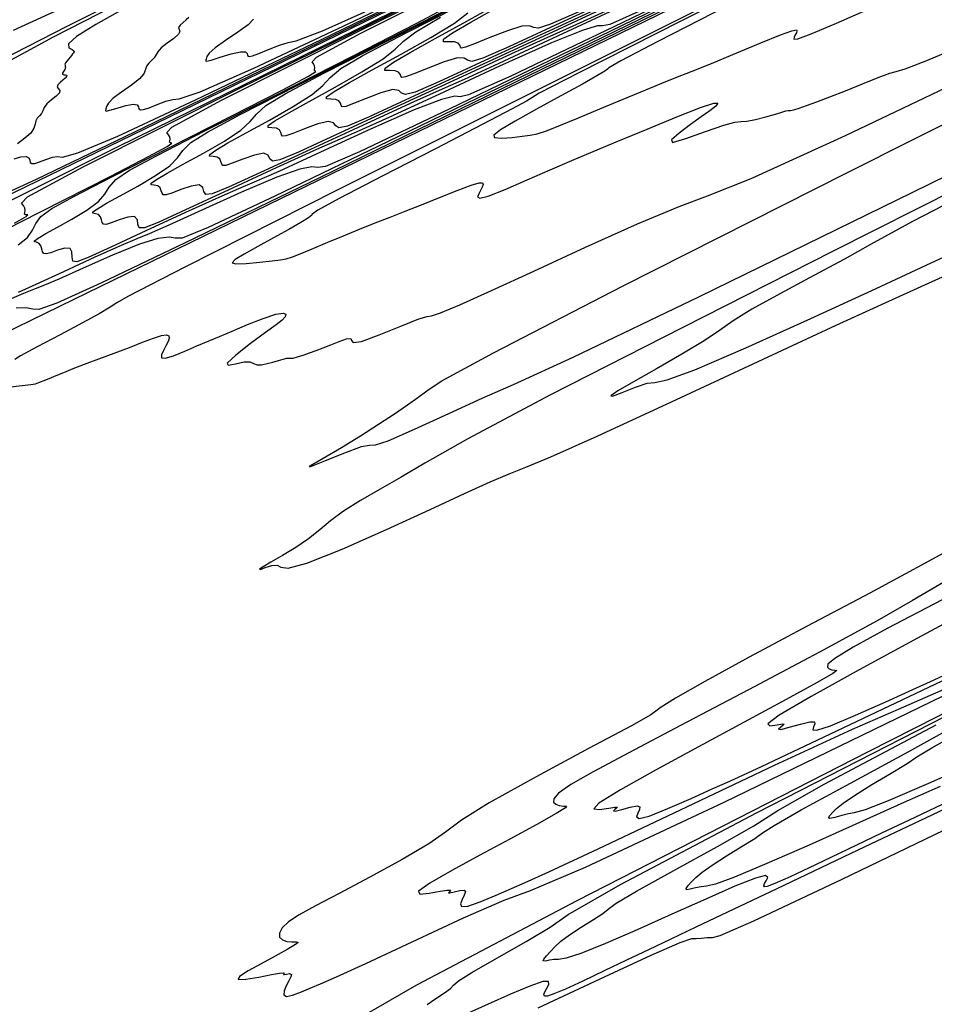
# Model space of a CAD drawing. Extents: x 3249832 to 3255657, y 13789405 to 13793316.
# Tile 577 of 656: x 3254954 to 3255004, y 13790552 to 13790606. Entities that reach past the tile are written whole.
import ezdxf

# ---------------------------------------------------------------- set-up
doc = ezdxf.new("R2010")
doc.units = 0
doc.header["$LTSCALE"] = 100
doc.header["$MEASUREMENT"] = 0
doc.linetypes.add('DASHED', pattern=[0.75, 0.5, -0.25])
for name, color, linetype in [('GRATIO_CON', 10, 'CONTINUOUS'), ('GRATIO_ICON', 7, 'CONTINUOUS'), ('PLAN', 7, 'CONTINUOUS'), ('TARGETS_EAST', 7, 'CONTINUOUS')]:
    doc.layers.add(name, color=color, linetype=linetype)

# ---------------------------------------------------------------- blocks, each defined once
blk = doc.blocks.new('Gratio_032316_contours')
at = {"layer": 'GRATIO_CON', "color": 5, "linetype": 'Continuous', "flags": 128}
for points in [[(3255090.134, 13790672.269), (3255073.563, 13790664.012), (3255054.005, 13790654.327), (3255037.361, 13790646.103), (3255027.65, 13790641.302), (3255021.364, 13790638.183), (3255013.11, 13790634.082), (3254999.216, 13790627.185), (3254982.884, 13790619.087), (3254969.034, 13790612.234), (3254961.357, 13790608.463), (3254958.627, 13790607.171), (3254958.389, 13790607.146), (3254958.54, 13790607.345), (3254958.393, 13790607.407), (3254957.615, 13790607.137), (3254956.027, 13790606.432), (3254954.078, 13790605.535)], [(3255083.169, 13790652.845), (3255068.567, 13790645.531), (3255053.095, 13790637.782), (3255040.494, 13790631.472), (3255033.062, 13790627.758), (3255027.327, 13790624.932), (3255018.377, 13790620.569), (3255002.963, 13790613.057), (3254984.482, 13790604.05), (3254967.998, 13790596.015), (3254957.394, 13790590.848), (3254951.846, 13790588.16)], [(3254950.321, 13790594.452), (3254959.763, 13790599.191), (3254976.818, 13790607.581), (3254996.942, 13790617.42), (3255014.068, 13790625.768), (3255023.645, 13790630.425), (3255027.179, 13790632.132), (3255027.688, 13790632.368), (3255028.205, 13790632.618), (3255031.805, 13790634.4), (3255041.571, 13790639.238), (3255059.052, 13790647.892), (3255079.638, 13790658.058), (3255097.179, 13790666.666)], [(3255081.667, 13790652.254), (3255071.335, 13790647.048), (3255060.284, 13790641.51), (3255050.019, 13790636.369), (3255041.429, 13790632.067), (3255035.251, 13790628.974), (3255031.586, 13790627.146), (3255027.992, 13790625.381), (3255021.391, 13790622.164), (3255009.769, 13790616.501), (3254995.369, 13790609.483), (3254981.501, 13790602.722), (3254970.83, 13790597.521), (3254963.462, 13790593.943), (3254958.861, 13790591.742), (3254956.448, 13790590.648), (3254955.473, 13790590.305), (3254955.142, 13790590.331), (3254954.787, 13790590.398), (3254954.241, 13790590.381)], [(3254954.151, 13790595.016), (3254954.782, 13790595.377), (3254954.871, 13790595.477), (3254954.753, 13790595.479), (3254954.698, 13790595.515), (3254954.711, 13790595.598), (3254954.732, 13790595.714), (3254954.711, 13790595.846), (3254954.644, 13790595.982), (3254954.536, 13790596.113), (3254954.85, 13790596.449), (3254957.888, 13790598.092), (3254966.41, 13790602.369), (3254981.803, 13790609.942)], [(3254995.003, 13790609.429), (3254984.266, 13790604.193), (3254975.078, 13790599.725), (3254968.37, 13790596.491), (3254964.719, 13790594.785), (3254963.296, 13790594.21), (3254962.921, 13790594.195), (3254962.587, 13790594.247), (3254961.981, 13790594.177), (3254960.966, 13790593.872), (3254959.495, 13790593.276), (3254957.888, 13790592.562), (3254956.557, 13790591.962), (3254955.777, 13790591.633), (3254955.274, 13790591.443), (3254954.639, 13790591.187), (3254953.587, 13790590.72)], [(3254952.858, 13790594.251), (3254954.462, 13790595.074), (3254956.828, 13790596.276), (3254959.399, 13790597.587), (3254961.459, 13790598.652), (3254962.489, 13790599.211), (3254962.74, 13790599.387), (3254962.659, 13790599.401), (3254962.609, 13790599.433), (3254962.621, 13790599.508), (3254962.64, 13790599.611), (3254962.622, 13790599.728), (3254962.562, 13790599.85), (3254962.465, 13790599.967), (3254962.745, 13790600.266), (3254965.455, 13790601.733), (3254973.057, 13790605.548), (3254986.788, 13790612.302)], [(3254997.702, 13790610.866), (3254986.694, 13790605.508), (3254977.878, 13790601.241), (3254972.99, 13790598.922), (3254971.12, 13790598.114), (3254970.701, 13790598.059), (3254970.387, 13790598.096), (3254969.721, 13790597.973), (3254968.47, 13790597.537), (3254966.538, 13790596.712), (3254964.374, 13790595.732), (3254962.565, 13790594.904), (3254961.507, 13790594.442), (3254960.828, 13790594.166), (3254959.968, 13790593.802), (3254958.537, 13790593.158), (3254956.828, 13790592.372), (3254955.31, 13790591.669), (3254954.342, 13790591.23)], [(3254954.338, 13790593.84), (3254954.847, 13790594.246), (3254955.123, 13790594.63), (3254955.304, 13790595.002), (3254955.588, 13790595.382), (3254956.189, 13790595.821), (3254957.393, 13790596.484), (3254959.503, 13790597.564), (3254962.618, 13790599.146), (3254966.015, 13790600.875), (3254968.767, 13790602.288), (3254970.195, 13790603.045), (3254970.608, 13790603.297), (3254970.565, 13790603.324), (3254970.521, 13790603.352), (3254970.531, 13790603.417), (3254970.548, 13790603.508), (3254970.532, 13790603.611), (3254970.479, 13790603.718), (3254970.394, 13790603.821), (3254970.64, 13790604.084), (3254973.022, 13790605.373), (3254979.703, 13790608.726)], [(3254988.605, 13790606.743), (3254986.652, 13790605.868), (3254986.26, 13790605.787), (3254985.986, 13790605.794), (3254985.201, 13790605.565), (3254983.479, 13790604.867), (3254980.624, 13790603.586), (3254977.346, 13790602.071), (3254974.581, 13790600.789), (3254972.967, 13790600.059), (3254971.938, 13790599.613), (3254970.628, 13790599.034), (3254968.436, 13790598.033), (3254965.816, 13790596.823), (3254963.486, 13790595.744), (3254961.999, 13790595.064), (3254961.249, 13790594.766), (3254960.962, 13790594.763), (3254960.888, 13790594.957), (3254960.853, 13790595.21), (3254960.704, 13790595.375), (3254960.34, 13790595.348), (3254959.863, 13790595.197), (3254959.427, 13790595.035), (3254959.149, 13790594.954), (3254959.006, 13790594.963), (3254958.941, 13790595.052), (3254958.899, 13790595.201), (3254958.841, 13790595.365), (3254958.731, 13790595.488), (3254958.561, 13790595.537), (3254958.42, 13790595.561), (3254958.425, 13790595.632), (3254958.672, 13790595.808), (3254959.174, 13790596.103), (3254959.924, 13790596.519), (3254960.878, 13790597.045), (3254961.851, 13790597.614), (3254962.621, 13790598.145), (3254963.05, 13790598.585), (3254963.34, 13790598.984), (3254963.778, 13790599.419), (3254964.678, 13790599.996), (3254966.463, 13790600.95), (3254969.587, 13790602.544), (3254974.198, 13790604.886), (3254979.248, 13790607.451)], [(3254987.668, 13790607.022), (3254983.832, 13790605.24), (3254980.589, 13790603.731), (3254978.697, 13790602.868), (3254977.493, 13790602.336), (3254975.958, 13790601.649), (3254973.386, 13790600.47), (3254970.31, 13790599.048), (3254967.574, 13790597.781), (3254965.828, 13790596.981), (3254964.942, 13790596.619), (3254964.595, 13790596.581), (3254964.487, 13790596.748), (3254964.422, 13790596.975), (3254964.229, 13790597.109), (3254963.795, 13790597.044), (3254963.237, 13790596.856), (3254962.733, 13790596.664), (3254962.419, 13790596.565), (3254962.265, 13790596.566), (3254962.201, 13790596.649), (3254962.16, 13790596.792), (3254962.096, 13790596.946), (3254961.972, 13790597.059), (3254961.774, 13790597.099), (3254961.611, 13790597.121), (3254961.617, 13790597.203), (3254961.904, 13790597.408), (3254962.489, 13790597.751), (3254963.362, 13790598.236), (3254964.473, 13790598.847), (3254965.608, 13790599.5), (3254966.507, 13790600.095), (3254967.013, 13790600.563), (3254967.358, 13790600.976), (3254967.874, 13790601.437), (3254968.922, 13790602.084), (3254970.999, 13790603.183), (3254974.628, 13790605.034), (3254979.989, 13790607.756)], [(3254986.598, 13790606.674), (3254984.427, 13790605.676), (3254983.047, 13790605.059), (3254981.288, 13790604.265), (3254978.336, 13790602.908), (3254974.804, 13790601.274), (3254971.662, 13790599.819), (3254969.656, 13790598.898), (3254968.636, 13790598.471), (3254968.227, 13790598.399), (3254968.086, 13790598.539), (3254967.992, 13790598.739), (3254967.755, 13790598.842), (3254967.249, 13790598.74), (3254966.61, 13790598.514), (3254966.04, 13790598.292), (3254965.69, 13790598.176), (3254965.525, 13790598.169), (3254965.46, 13790598.247), (3254965.42, 13790598.382), (3254965.352, 13790598.527), (3254965.212, 13790598.631), (3254964.987, 13790598.662), (3254964.801, 13790598.682), (3254964.808, 13790598.774), (3254965.137, 13790599.008), (3254965.804, 13790599.4), (3254966.8, 13790599.953), (3254968.069, 13790600.649), (3254969.364, 13790601.387), (3254970.394, 13790602.044), (3254970.977, 13790602.541), (3254971.376, 13790602.967), (3254971.969, 13790603.455), (3254973.167, 13790604.171), (3254975.534, 13790605.416), (3254979.67, 13790607.524)], [(3254986.618, 13790606.881), (3254983.285, 13790605.345), (3254979.298, 13790603.499), (3254975.75, 13790601.856), (3254973.485, 13790600.815), (3254972.329, 13790600.324), (3254971.859, 13790600.217), (3254971.685, 13790600.331), (3254971.562, 13790600.503), (3254971.28, 13790600.575), (3254970.704, 13790600.436), (3254969.984, 13790600.172), (3254969.346, 13790599.92), (3254968.96, 13790599.787), (3254968.784, 13790599.772), (3254968.72, 13790599.845), (3254968.681, 13790599.973), (3254968.608, 13790600.109), (3254968.452, 13790600.202), (3254968.201, 13790600.224), (3254967.992, 13790600.242), (3254968, 13790600.345), (3254968.369, 13790600.608), (3254969.118, 13790601.048), (3254970.238, 13790601.67), (3254971.664, 13790602.451), (3254973.121, 13790603.274), (3254974.281, 13790603.993), (3254974.94, 13790604.519), (3254975.394, 13790604.958), (3254976.064, 13790605.473), (3254977.412, 13790606.259)], [(3254988.286, 13790607.95), (3254983.927, 13790605.93), (3254981.142, 13790604.649), (3254979.717, 13790604.029), (3254979.124, 13790603.854), (3254978.883, 13790603.913), (3254978.701, 13790604.032), (3254978.331, 13790604.041), (3254977.613, 13790603.828), (3254976.731, 13790603.489), (3254975.959, 13790603.177), (3254975.501, 13790603.009), (3254975.302, 13790602.978), (3254975.239, 13790603.04), (3254975.201, 13790603.154), (3254975.119, 13790603.271), (3254974.932, 13790603.344), (3254974.628, 13790603.349), (3254974.373, 13790603.363), (3254974.383, 13790603.487), (3254974.833, 13790603.808), (3254975.748, 13790604.346), (3254977.114, 13790605.104), (3254978.854, 13790606.056), (3254980.634, 13790607.047)], [(3254984.97, 13790606.566), (3254983.41, 13790605.882), (3254982.756, 13790605.672), (3254982.482, 13790605.704), (3254982.27, 13790605.796), (3254981.856, 13790605.774), (3254981.067, 13790605.524), (3254980.105, 13790605.148), (3254979.265, 13790604.805), (3254978.772, 13790604.62), (3254978.561, 13790604.581), (3254978.499, 13790604.638), (3254978.462, 13790604.744), (3254978.375, 13790604.853), (3254978.172, 13790604.916), (3254977.841, 13790604.912), (3254977.564, 13790604.923), (3254977.575, 13790605.058), (3254978.065, 13790605.408), (3254979.063, 13790605.994), (3254980.552, 13790606.821)], [(3255016.657, 13790603.304), (3255003.187, 13790596.685), (3254991.542, 13790590.997), (3254984.637, 13790587.684), (3254981.379, 13790586.188), (3254979.671, 13790585.447), (3254977.849, 13790584.62), (3254975.971, 13790583.756), (3254974.528, 13790583.124), (3254973.838, 13790582.9), (3254973.534, 13790582.889), (3254973.075, 13790582.802), (3254972.103, 13790582.444), (3254970.981, 13790581.99), (3254970.251, 13790581.707), (3254970.313, 13790581.797), (3254970.999, 13790582.194), (3254971.998, 13790582.771), (3254973.042, 13790583.409), (3254974.028, 13790584.042), (3254974.895, 13790584.618), (3254975.599, 13790585.098), (3254976.171, 13790585.501), (3254976.655, 13790585.864), (3254977.443, 13790586.389), (3254980.305, 13790587.945), (3254987.353, 13790591.573), (3254999.641, 13790597.783), (3255013.985, 13790604.991)], [(3254972.936, 13790551.593), (3254976.112, 13790553.43), (3254984.863, 13790558.042), (3255000.784, 13790566.182), (3255019.624, 13790575.727), (3255035.673, 13790583.83), (3255044.646, 13790588.358), (3255047.951, 13790590.027), (3255048.423, 13790590.267), (3255048.423, 13790590.268), (3255048.424, 13790590.269), (3255048.424, 13790590.27), (3255048.426, 13790590.27), (3255048.427, 13790590.271), (3255048.427, 13790590.272), (3255048.69, 13790590.404), (3255050.526, 13790591.319), (3255055.513, 13790593.796), (3255064.433, 13790598.22), (3255074.893, 13790603.397), (3255083.711, 13790607.733)], [(3255007.9, 13790563.329), (3254999.319, 13790559.197), (3254994.505, 13790556.919), (3254992.661, 13790556.11), (3254992.241, 13790556.012), (3254991.966, 13790555.999), (3254991.65, 13790555.97), (3254991.375, 13790555.958), (3254991.124, 13790555.946), (3254990.473, 13790555.726), (3254988.897, 13790555.042), (3254986.102, 13790553.752), (3254982.73, 13790552.168)], [(3254976.682, 13790552.371), (3254977.156, 13790552.7), (3254977.619, 13790553.002), (3254977.953, 13790553.242), (3254978.121, 13790553.415), (3254978.392, 13790553.652), (3254979.113, 13790554.111), (3254980.481, 13790554.887), (3254982.094, 13790555.797), (3254983.398, 13790556.589), (3254984.386, 13790557.275), (3254987.235, 13790558.916), (3254994.668, 13790562.833), (3255008.151, 13790569.727), (3255024.105, 13790577.811), (3255037.697, 13790584.674), (3255045.294, 13790588.51), (3255048.093, 13790589.926), (3255048.492, 13790590.132), (3255048.863, 13790590.315), (3255051.458, 13790591.574), (3255058.502, 13790594.985), (3255071.114, 13790601.09), (3255086.003, 13790608.288)], [(3255006.653, 13790563.839), (3255000.201, 13790560.784), (3254995.779, 13790558.686), (3254993.077, 13790557.403), (3254991.359, 13790556.586), (3254989.991, 13790555.937), (3254988.762, 13790555.354), (3254987.566, 13790554.784), (3254986.339, 13790554.198), (3254985.18, 13790553.648), (3254984.233, 13790553.21), (3254983.604, 13790552.942), (3254983.248, 13790552.823), (3254983.086, 13790552.815), (3254983.046, 13790552.885), (3254983.094, 13790553.022), (3254983.202, 13790553.218), (3254983.323, 13790553.449), (3254983.312, 13790553.621), (3254983.003, 13790553.621), (3254982.282, 13790553.372), (3254981.24, 13790552.93), (3254980.02, 13790552.384), (3254978.762, 13790551.824)], [(3255005.19, 13790563.469), (3255003.318, 13790562.581), (3255001.496, 13790561.713), (3254999.629, 13790560.821), (3254997.888, 13790559.99), (3254996.51, 13790559.341), (3254995.666, 13790558.963), (3254995.253, 13790558.807), (3254995.103, 13790558.793), (3254995.07, 13790558.851), (3254995.109, 13790558.963), (3254995.198, 13790559.124), (3254995.282, 13790559.307), (3254995.165, 13790559.399), (3254994.619, 13790559.266), (3254993.486, 13790558.817), (3254991.896, 13790558.122), (3254990.05, 13790557.295), (3254988.153, 13790556.448), (3254986.422, 13790555.695), (3254985.078, 13790555.15), (3254984.27, 13790554.887), (3254983.853, 13790554.818), (3254983.606, 13790554.815), (3254983.361, 13790554.78), (3254983.142, 13790554.738), (3254983.02, 13790554.746), (3254983.02, 13790554.746), (3254983.049, 13790554.844), (3254983.196, 13790555.021), (3254983.411, 13790555.251), (3254983.66, 13790555.513), (3254983.989, 13790555.816), (3254984.459, 13790556.175), (3254985.094, 13790556.591), (3254985.755, 13790557.003), (3254986.265, 13790557.337), (3254986.557, 13790557.572), (3254987.01, 13790557.896), (3254988.112, 13790558.55), (3254990.143, 13790559.672), (3254992.536, 13790560.989), (3254994.517, 13790562.124), (3254995.836, 13790562.957), (3254998.357, 13790564.401), (3255004.473, 13790567.625)], [(3255004.689, 13790564.262), (3255002.552, 13790563.315), (3255000.081, 13790562.205), (3254997.544, 13790561.071), (3254995.237, 13790560.059), (3254993.467, 13790559.317), (3254992.433, 13790558.942), (3254991.929, 13790558.822), (3254991.646, 13790558.794), (3254991.342, 13790558.732), (3254991.045, 13790558.659), (3254990.849, 13790558.634), (3254990.849, 13790558.634), (3254990.825, 13790558.704), (3254990.937, 13790558.854), (3254991.124, 13790559.056), (3254991.351, 13790559.292), (3254991.69, 13790559.587), (3254992.236, 13790559.98), (3254993.031, 13790560.481), (3254993.891, 13790561.003), (3254994.576, 13790561.433), (3254994.993, 13790561.729), (3254995.627, 13790562.141), (3254997.111, 13790562.989), (3254999.804, 13790564.457), (3255002.978, 13790566.182), (3255005.635, 13790567.659)]]:
    blk.add_lwpolyline(points, dxfattribs=at)
at = {"layer": 'GRATIO_CON', "color": 1, "linetype": 'Continuous', "flags": 128}
for points in [[(3254951.513, 13790595.43), (3254961.895, 13790600.484), (3254978.903, 13790608.777), (3254998.336, 13790618.251), (3255014.671, 13790626.211), (3255023.781, 13790630.643), (3255027.142, 13790632.268), (3255027.627, 13790632.492), (3255027.631, 13790632.485), (3255027.633, 13790632.481), (3255027.635, 13790632.48), (3255028.138, 13790632.728), (3255031.66, 13790634.473), (3255041.217, 13790639.207), (3255058.316, 13790647.68), (3255078.408, 13790657.661), (3255095.433, 13790666.172)], [(3255080.634, 13790667.253), (3255069.737, 13790661.867), (3255057.995, 13790656.065), (3255046.683, 13790650.477), (3255036.908, 13790645.651), (3255029.74, 13790642.111), (3255025.863, 13790640.196), (3255024.435, 13790639.489), (3255024.231, 13790639.388), (3255023.731, 13790639.14), (3255020.24, 13790637.4), (3255010.767, 13790632.676), (3254993.818, 13790624.218), (3254973.896, 13790614.253), (3254957.001, 13790605.755), (3254947.618, 13790600.948)], [(3254952.353, 13790596.064), (3254955.347, 13790597.425), (3254961.214, 13790600.243), (3254971.433, 13790605.213), (3254986.509, 13790612.56), (3255003.069, 13790620.632), (3255016.767, 13790627.306), (3255024.383, 13790631.008), (3255027.193, 13790632.364), (3255027.599, 13790632.551), (3255028.05, 13790632.768), (3255031.186, 13790634.321), (3255039.698, 13790638.538), (3255054.926, 13790646.085), (3255072.82, 13790654.974), (3255087.982, 13790662.554)], [(3255084.337, 13790668.924), (3255079.201, 13790666.448), (3255070.56, 13790662.19), (3255058.045, 13790656.005), (3255044.4, 13790649.26), (3255033.15, 13790643.697), (3255026.902, 13790640.607), (3255024.601, 13790639.468), (3255024.272, 13790639.305), (3255023.828, 13790639.085), (3255020.729, 13790637.542), (3255012.319, 13790633.349), (3254997.274, 13790625.841), (3254979.591, 13790616.997), (3254964.594, 13790609.453), (3254956.252, 13790605.18), (3254953.097, 13790603.471)], [(3254954.128, 13790598.536), (3254954.487, 13790598.634), (3254954.783, 13790598.668), (3254954.929, 13790598.595), (3254954.975, 13790598.461), (3254955.005, 13790598.335), (3254955.09, 13790598.272), (3254955.255, 13790598.282), (3254955.513, 13790598.362), (3254955.86, 13790598.495), (3254956.22, 13790598.62), (3254956.502, 13790598.663), (3254956.758, 13790598.631), (3254957.6, 13790598.861), (3254959.786, 13790599.769), (3254964.033, 13790601.744), (3254970.916, 13790605.055), (3254980.97, 13790609.941)], [(3254959.921, 13790606.62), (3254958.588, 13790605.87), (3254957.532, 13790605.216), (3254957.096, 13790604.806), (3254957.115, 13790604.598), (3254957.293, 13790604.499), (3254957.392, 13790604.434), (3254957.401, 13790604.378), (3254957.363, 13790604.322), (3254957.314, 13790604.257), (3254957.255, 13790604.179), (3254957.181, 13790604.086), (3254957.088, 13790603.979), (3254956.997, 13790603.87), (3254956.929, 13790603.774), (3254956.902, 13790603.7), (3254956.904, 13790603.642), (3254956.918, 13790603.592), (3254956.927, 13790603.54), (3254956.92, 13790603.478), (3254956.886, 13790603.401), (3254956.823, 13790603.307), (3254956.766, 13790603.215), (3254956.761, 13790603.15), (3254956.833, 13790603.125), (3254956.936, 13790603.117), (3254957.006, 13790603.093), (3254956.993, 13790603.03), (3254956.908, 13790602.933), (3254956.778, 13790602.818), (3254956.632, 13790602.696), (3254956.515, 13790602.577), (3254956.476, 13790602.468), (3254956.537, 13790602.372), (3254956.615, 13790602.269), (3254956.602, 13790602.137), (3254956.602, 13790602.137), (3254956.426, 13790601.959), (3254956.159, 13790601.752), (3254955.912, 13790601.538), (3254955.764, 13790601.339), (3254955.684, 13790601.159), (3254955.612, 13790601.004), (3254955.505, 13790600.872), (3254955.388, 13790600.745), (3254955.301, 13790600.6), (3254955.265, 13790600.419), (3254955.209, 13790600.199), (3254955.043, 13790599.942), (3254954.714, 13790599.654), (3254954.313, 13790599.358)], [(3254963.67, 13790606.25), (3254963.527, 13790606.126), (3254963.349, 13790605.983), (3254963.19, 13790605.836), (3254963.108, 13790605.704), (3254963.135, 13790605.596), (3254963.175, 13790605.483), (3254963.105, 13790605.329), (3254963.105, 13790605.329), (3254962.844, 13790605.108), (3254962.483, 13790604.848), (3254962.157, 13790604.594), (3254961.965, 13790604.378), (3254961.863, 13790604.196), (3254961.77, 13790604.039), (3254961.631, 13790603.892), (3254961.474, 13790603.746), (3254961.353, 13790603.588), (3254961.291, 13790603.405), (3254961.202, 13790603.181), (3254960.971, 13790602.898), (3254960.528, 13790602.549), (3254959.994, 13790602.178), (3254959.535, 13790601.84), (3254959.277, 13790601.578), (3254959.174, 13790601.387), (3254959.14, 13790601.253), (3254959.115, 13790601.164), (3254959.158, 13790601.134), (3254959.356, 13790601.181), (3254959.753, 13790601.306), (3254960.233, 13790601.447), (3254960.634, 13790601.524), (3254960.84, 13790601.483), (3254960.909, 13790601.369), (3254960.94, 13790601.254), (3254961.022, 13790601.199), (3254961.198, 13790601.219), (3254961.503, 13790601.323), (3254961.941, 13790601.5), (3254962.414, 13790601.68), (3254962.794, 13790601.774), (3254963.145, 13790601.8), (3254964.284, 13790602.189), (3254967.219, 13790603.473), (3254972.72, 13790606.063), (3254980.618, 13790609.867)], [(3255004.046, 13790612.962), (3254986.577, 13790604.234), (3254971.733, 13790596.804), (3254963.439, 13790592.625), (3254960.331, 13790591.022), (3254959.725, 13790590.662), (3254959.373, 13790590.428), (3254958.772, 13790590.075), (3254957.856, 13790589.572), (3254956.63, 13790588.926), (3254955.384, 13790588.273), (3254954.48, 13790587.784), (3254954.161, 13790587.574)], [(3254953.76, 13790586.066), (3254954.555, 13790586.158), (3254955.034, 13790586.215), (3254955.285, 13790586.256), (3254955.468, 13790586.313), (3254955.715, 13790586.408), (3254956.037, 13790586.54), (3254956.415, 13790586.697), (3254956.84, 13790586.875), (3254957.346, 13790587.08), (3254957.974, 13790587.323), (3254958.746, 13790587.61), (3254959.59, 13790587.921), (3254960.416, 13790588.231), (3254961.143, 13790588.515), (3254961.736, 13790588.745), (3254962.176, 13790588.891), (3254962.448, 13790588.932), (3254962.576, 13790588.878), (3254962.592, 13790588.745), (3254962.528, 13790588.552), (3254962.414, 13790588.321), (3254962.283, 13790588.074), (3254962.177, 13790587.84), (3254962.177, 13790587.676), (3254962.377, 13790587.643), (3254962.831, 13790587.781), (3254963.451, 13790588.033), (3254964.11, 13790588.32), (3254964.72, 13790588.581), (3254965.331, 13790588.838), (3254966.033, 13790589.131), (3254966.871, 13790589.479), (3254967.719, 13790589.814), (3254968.41, 13790590.047), (3254968.814, 13790590.113), (3254968.965, 13790590.047), (3254968.933, 13790589.906), (3254968.768, 13790589.73), (3254968.43, 13790589.467), (3254967.854, 13790589.048), (3254967.039, 13790588.446), (3254966.235, 13790587.822), (3254965.753, 13790587.379), (3254965.805, 13790587.259), (3254966.208, 13790587.344), (3254966.679, 13790587.452), (3254966.999, 13790587.445), (3254967.203, 13790587.363), (3254967.391, 13790587.289), (3254967.64, 13790587.289), (3254967.938, 13790587.35), (3254968.253, 13790587.439), (3254968.553, 13790587.528), (3254968.813, 13790587.6), (3254969.009, 13790587.642), (3254969.131, 13790587.648), (3254969.229, 13790587.643), (3254969.369, 13790587.658), (3254969.601, 13790587.72), (3254969.908, 13790587.819), (3254970.256, 13790587.939), (3254970.62, 13790588.068), (3254971.006, 13790588.211), (3254971.426, 13790588.375), (3254971.876, 13790588.557), (3254972.271, 13790588.699), (3254972.509, 13790588.727), (3254972.555, 13790588.614), (3254972.646, 13790588.498), (3254973.087, 13790588.561), (3254974.059, 13790588.917), (3254975.248, 13790589.404), (3254976.218, 13790589.794), (3254976.677, 13790589.933), (3254976.923, 13790589.967), (3254977.4, 13790590.119), (3254978.471, 13790590.57), (3254980.185, 13790591.34), (3254982.513, 13790592.406), (3254985.333, 13790593.702), (3254988.165, 13790594.978), (3254990.437, 13790595.938), (3254991.998, 13790596.503), (3254994.377, 13790597.456), (3254999.525, 13790599.798), (3255008.539, 13790604.099)], [(3255000.689, 13790611.121), (3254990.573, 13790606.057), (3254984.92, 13790603.209), (3254982.802, 13790602.117), (3254982.389, 13790601.871), (3254982.097, 13790601.686), (3254981.327, 13790601.26), (3254979.723, 13790600.417), (3254977.135, 13790599.08), (3254974.231, 13790597.582), (3254971.879, 13790596.359), (3254970.711, 13790595.724), (3254970.402, 13790595.518), (3254970.388, 13790595.46), (3254970.203, 13790595.317), (3254969.773, 13790595.054), (3254969.122, 13790594.681), (3254968.295, 13790594.222), (3254967.43, 13790593.744), (3254966.685, 13790593.327), (3254966.198, 13790593.032), (3254966.034, 13790592.861), (3254966.235, 13790592.795), (3254966.799, 13790592.816), (3254967.537, 13790592.886), (3254968.216, 13790592.962), (3254968.666, 13790593.017), (3254968.984, 13790593.079), (3254969.331, 13790593.191), (3254969.835, 13790593.386), (3254970.493, 13790593.654), (3254971.264, 13790593.975), (3254972.11, 13790594.33), (3254972.987, 13790594.694), (3254973.848, 13790595.04), (3254974.665, 13790595.355), (3254975.486, 13790595.666), (3254976.376, 13790596.013), (3254977.363, 13790596.413), (3254978.319, 13790596.802), (3254979.079, 13790597.095), (3254979.525, 13790597.228), (3254979.709, 13790597.224), (3254979.734, 13790597.13), (3254979.685, 13790596.984), (3254979.6, 13790596.81), (3254979.501, 13790596.623), (3254979.438, 13790596.455), (3254979.553, 13790596.383), (3254980.017, 13790596.499), (3254980.932, 13790596.86), (3254982.137, 13790597.38), (3254983.404, 13790597.934), (3254984.572, 13790598.435), (3254985.745, 13790598.928), (3254987.091, 13790599.489), (3254988.696, 13790600.16), (3254990.311, 13790600.825), (3254991.605, 13790601.334), (3254992.327, 13790601.57), (3254992.552, 13790601.572), (3254992.437, 13790601.412), (3254992.119, 13790601.155), (3254991.651, 13790600.817), (3254991.066, 13790600.402), (3254990.441, 13790599.94), (3254990.019, 13790599.564), (3254990.087, 13790599.43), (3254990.813, 13790599.635), (3254991.888, 13790600.022), (3254992.884, 13790600.377), (3254993.485, 13790600.538), (3254993.822, 13790600.568), (3254994.139, 13790600.586), (3254994.617, 13790600.681), (3254995.181, 13790600.83), (3254995.696, 13790600.979), (3254996.056, 13790601.084), (3254996.275, 13790601.146), (3254996.398, 13790601.173), (3254996.468, 13790601.176), (3254996.525, 13790601.173), (3254996.606, 13790601.182), (3254996.75, 13790601.221), (3254996.997, 13790601.304), (3254997.389, 13790601.441), (3254997.955, 13790601.644), (3254998.677, 13790601.912), (3254999.527, 13790602.245), (3255000.452, 13790602.626), (3255001.311, 13790602.98), (3255001.938, 13790603.214), (3255002.288, 13790603.298), (3255002.785, 13790603.438), (3255003.974, 13790603.897), (3255006.17, 13790604.833)], [(3254993.077, 13790606.892), (3254989.277, 13790604.933), (3254987.26, 13790603.874), (3254986.606, 13790603.505), (3254986.535, 13790603.431), (3254986.383, 13790603.317), (3254985.951, 13790603.06), (3254985.157, 13790602.616), (3254983.982, 13790601.97), (3254982.658, 13790601.242), (3254981.481, 13790600.584), (3254980.694, 13790600.114), (3254980.328, 13790599.829), (3254980.361, 13790599.692), (3254980.745, 13790599.666), (3254981.314, 13790599.705), (3254981.876, 13790599.766), (3254982.298, 13790599.818), (3254982.683, 13790599.901), (3254983.194, 13790600.069), (3254983.956, 13790600.363), (3254984.948, 13790600.768), (3254986.113, 13790601.254), (3254987.38, 13790601.786), (3254988.628, 13790602.307), (3254989.721, 13790602.757), (3254990.585, 13790603.1), (3254991.382, 13790603.411), (3254992.337, 13790603.794), (3254993.583, 13790604.31), (3254994.901, 13790604.859), (3254995.983, 13790605.298), (3254996.601, 13790605.523), (3254996.843, 13790605.571), (3254996.876, 13790605.514), (3254996.843, 13790605.416), (3254996.786, 13790605.298), (3254996.719, 13790605.173), (3254996.698, 13790605.069), (3254996.929, 13790605.089), (3254997.658, 13790605.355), (3254999.034, 13790605.94), (3255000.823, 13790606.726)], [(3255005.682, 13790596.939), (3254998.82, 13790593.469), (3254990.636, 13790589.33), (3254983.424, 13790585.642), (3254978.909, 13790583.253), (3254976.555, 13790581.924), (3254975.26, 13790581.145), (3254974.123, 13790580.491), (3254973.043, 13790579.877), (3254972.116, 13790579.305), (3254971.404, 13790578.773), (3254970.812, 13790578.27), (3254970.208, 13790577.784), (3254969.501, 13790577.309), (3254968.772, 13790576.873), (3254968.144, 13790576.514), (3254967.72, 13790576.264), (3254967.527, 13790576.132), (3254967.571, 13790576.121), (3254967.834, 13790576.218), (3254968.191, 13790576.332), (3254968.492, 13790576.355), (3254968.681, 13790576.24), (3254969.082, 13790576.187), (3254970.117, 13790576.46), (3254972.042, 13790577.23), (3254974.468, 13790578.302), (3254976.839, 13790579.387), (3254978.718, 13790580.254), (3254980.116, 13790580.891), (3254981.159, 13790581.341), (3254982.067, 13790581.699), (3254983.438, 13790582.264), (3254985.962, 13790583.386), (3254990.021, 13790585.261), (3254994.76, 13790587.473), (3254999.014, 13790589.45), (3255002.095, 13790590.854), (3255005.227, 13790592.28)], [(3255007.773, 13790597.481), (3255003.189, 13790595.107), (3255000.893, 13790593.863), (3254999.465, 13790593.062), (3254997.79, 13790592.158), (3254995.971, 13790591.185), (3254994.413, 13790590.319), (3254993.389, 13790589.68), (3254992.646, 13790589.16), (3254991.802, 13790588.594), (3254990.587, 13790587.867), (3254989.198, 13790587.076), (3254987.946, 13790586.367), (3254987.094, 13790585.864), (3254986.706, 13790585.598), (3254986.795, 13790585.577), (3254987.326, 13790585.78), (3254988.058, 13790586.071), (3254988.703, 13790586.282), (3254989.121, 13790586.33), (3254989.782, 13790586.465), (3254991.306, 13790587.021), (3254994.087, 13790588.216), (3254997.628, 13790589.812), (3255001.203, 13790591.454), (3255004.213, 13790592.847), (3255006.538, 13790593.923)], [(3255006.037, 13790577.645), (3255003.874, 13790576.45), (3255000.85, 13790574.829), (3254997.439, 13790573.017), (3254994.267, 13790571.321), (3254991.847, 13790569.996), (3254990.243, 13790569.082), (3254989.406, 13790568.566), (3254989.172, 13790568.373), (3254988.903, 13790568.176), (3254987.846, 13790567.586), (3254985.531, 13790566.354), (3254982.624, 13790564.798), (3254980.075, 13790563.377), (3254978.563, 13790562.425), (3254977.686, 13790561.773), (3254976.769, 13790561.128), (3254975.319, 13790560.274), (3254973.553, 13790559.313), (3254971.87, 13790558.426), (3254970.586, 13790557.75), (3254969.695, 13790557.256), (3254969.113, 13790556.873), (3254968.763, 13790556.543), (3254968.608, 13790556.263), (3254968.623, 13790556.044), (3254968.776, 13790555.895), (3254969.016, 13790555.81), (3254969.287, 13790555.778), (3254969.527, 13790555.782), (3254969.632, 13790555.759), (3254969.494, 13790555.639), (3254969.043, 13790555.372), (3254968.372, 13790555.001), (3254967.613, 13790554.591), (3254966.909, 13790554.204), (3254966.429, 13790553.9), (3254966.353, 13790553.737), (3254966.78, 13790553.747), (3254967.488, 13790553.864), (3254968.178, 13790553.996), (3254968.614, 13790554.07), (3254968.816, 13790554.086), (3254968.868, 13790554.067), (3254968.853, 13790554.031), (3254968.834, 13790554.001), (3254968.872, 13790553.997), (3254969.004, 13790554.027), (3254969.165, 13790554.051), (3254969.266, 13790554.012), (3254969.244, 13790553.871), (3254969.131, 13790553.649), (3254968.987, 13790553.382), (3254968.871, 13790553.11), (3254968.85, 13790552.896), (3254968.991, 13790552.803), (3254969.334, 13790552.874), (3254969.811, 13790553.056), (3254970.323, 13790553.272), (3254970.856, 13790553.492), (3254971.726, 13790553.87), (3254973.331, 13790554.605), (3254975.86, 13790555.792), (3254978.664, 13790557.091), (3254980.889, 13790558.059), (3254982.321, 13790558.58), (3254985.324, 13790559.856), (3254992.905, 13790563.42), (3255006.74, 13790570.133)], [(3255004.981, 13790575.479), (3255003.176, 13790574.416), (3255001.25, 13790573.303), (3254998.103, 13790571.593), (3254994.23, 13790569.537), (3254990.521, 13790567.589), (3254987.692, 13790566.107), (3254985.751, 13790565.071), (3254984.528, 13790564.371), (3254983.856, 13790563.902), (3254983.589, 13790563.602), (3254983.58, 13790563.415), (3254983.703, 13790563.294), (3254983.897, 13790563.225), (3254984.117, 13790563.2), (3254984.29, 13790563.192), (3254984.233, 13790563.096), (3254983.734, 13790562.791), (3254982.661, 13790562.193), (3254981.186, 13790561.391), (3254979.56, 13790560.513), (3254978.03, 13790559.681), (3254976.834, 13790558.996), (3254976.205, 13790558.548), (3254976.278, 13790558.393), (3254976.792, 13790558.436), (3254977.386, 13790558.544), (3254977.769, 13790558.608), (3254977.937, 13790558.616), (3254977.955, 13790558.581), (3254977.893, 13790558.519), (3254977.847, 13790558.465), (3254977.914, 13790558.458), (3254978.154, 13790558.518), (3254978.465, 13790558.592), (3254978.706, 13790558.608), (3254978.772, 13790558.512), (3254978.705, 13790558.328), (3254978.583, 13790558.094), (3254978.493, 13790557.862), (3254978.554, 13790557.71), (3254978.893, 13790557.728), (3254979.58, 13790557.968), (3254980.452, 13790558.336), (3254981.284, 13790558.703), (3254982.029, 13790559.025), (3254983.333, 13790559.614), (3254986.017, 13790560.87), (3254990.507, 13790562.998), (3254995.654, 13790565.429), (3254999.913, 13790567.399), (3255002.421, 13790568.487), (3255005.04, 13790569.629)], [(3255004.799, 13790574.463), (3255001.808, 13790572.886), (3254999.943, 13790571.868), (3254998.95, 13790571.262), (3254998.569, 13790570.941), (3254998.537, 13790570.785), (3254998.631, 13790570.693), (3254998.779, 13790570.641), (3254998.946, 13790570.621), (3254999.053, 13790570.601), (3254998.833, 13790570.434), (3254997.974, 13790569.943), (3254996.279, 13790569.014), (3254994, 13790567.781), (3254991.507, 13790566.435), (3254989.152, 13790565.159), (3254987.239, 13790564.091), (3254986.057, 13790563.359), (3254985.777, 13790563.039), (3254986.097, 13790563.008), (3254986.594, 13790563.092), (3254986.925, 13790563.146), (3254987.058, 13790563.146), (3254987.041, 13790563.095), (3254986.934, 13790563.007), (3254986.859, 13790562.93), (3254986.955, 13790562.919), (3254987.304, 13790563.008), (3254987.765, 13790563.133), (3254988.146, 13790563.203), (3254988.301, 13790563.153), (3254988.279, 13790563.006), (3254988.18, 13790562.807), (3254988.115, 13790562.613), (3254988.257, 13790562.524), (3254988.795, 13790562.652), (3254989.827, 13790563.061), (3254991.093, 13790563.616), (3254992.245, 13790564.133), (3254993.201, 13790564.557), (3254994.939, 13790565.358), (3254998.702, 13790567.134), (3255005.154, 13790570.204)], [(3255006.815, 13790574.17), (3255003.453, 13790572.356), (3255000.273, 13790570.636), (3254997.643, 13790569.186), (3254995.909, 13790568.169), (3254995.276, 13790567.685), (3254995.401, 13790567.579), (3254995.802, 13790567.639), (3254996.08, 13790567.684), (3254996.179, 13790567.675), (3254996.127, 13790567.609), (3254995.974, 13790567.495), (3254995.872, 13790567.394), (3254995.997, 13790567.38), (3254996.454, 13790567.499), (3254997.066, 13790567.673), (3254997.586, 13790567.799), (3254997.83, 13790567.794), (3254997.854, 13790567.685), (3254997.776, 13790567.52), (3254997.736, 13790567.364), (3254997.961, 13790567.338), (3254998.698, 13790567.577), (3255000.073, 13790568.155), (3255001.734, 13790568.897), (3255003.206, 13790569.563), (3255004.374, 13790570.09), (3255006.546, 13790571.102)]]:
    blk.add_lwpolyline(points, dxfattribs=at)
at = {"layer": 'GRATIO_ICON', "color": 7, "linetype": 'Continuous', "flags": 128}
for points in [[(3254998.174, 13790611.224), (3254987.326, 13790605.96), (3254981.242, 13790603.05), (3254978.941, 13790602.018), (3254978.481, 13790601.923), (3254978.187, 13790601.945), (3254977.461, 13790601.769), (3254975.975, 13790601.202), (3254973.581, 13790600.149), (3254970.86, 13790598.901), (3254968.573, 13790597.847), (3254967.237, 13790597.251), (3254966.383, 13790596.89), (3254965.298, 13790596.418), (3254963.486, 13790595.595), (3254961.322, 13790594.598), (3254959.398, 13790593.707), (3254958.171, 13790593.147), (3254957.555, 13790592.913), (3254957.33, 13790592.945), (3254957.289, 13790593.166), (3254957.283, 13790593.446), (3254957.179, 13790593.642), (3254956.886, 13790593.652), (3254956.489, 13790593.539), (3254956.12, 13790593.407), (3254955.878, 13790593.343), (3254955.747, 13790593.36), (3254955.682, 13790593.454), (3254955.639, 13790593.611), (3254955.585, 13790593.783), (3254955.491, 13790593.917), (3254955.347, 13790593.974), (3254955.229, 13790594.001), (3254955.233, 13790594.061), (3254955.44, 13790594.208), (3254955.859, 13790594.454), (3254956.486, 13790594.802), (3254957.283, 13790595.243), (3254958.094, 13790595.727), (3254958.734, 13790596.196), (3254959.086, 13790596.608), (3254959.322, 13790596.993), (3254959.683, 13790597.401), (3254960.433, 13790597.909), (3254961.928, 13790598.717), (3254964.545, 13790600.054), (3254968.408, 13790602.016), (3254972.631, 13790604.163), (3254976.075, 13790605.925), (3254977.901, 13790606.878)], [(3254967.196, 13790606.163), (3254966.898, 13790605.854), (3254966.341, 13790605.445), (3254965.675, 13790604.999), (3254965.104, 13790604.599), (3254964.783, 13790604.308), (3254964.655, 13790604.112), (3254964.612, 13790603.98), (3254964.582, 13790603.89), (3254964.635, 13790603.859), (3254964.882, 13790603.919), (3254965.378, 13790604.076), (3254965.978, 13790604.261), (3254966.484, 13790604.38), (3254966.751, 13790604.37), (3254966.843, 13790604.277), (3254966.875, 13790604.174), (3254966.954, 13790604.125), (3254967.141, 13790604.156), (3254967.492, 13790604.284), (3254968.023, 13790604.505), (3254968.608, 13790604.739), (3254969.086, 13790604.885), (3254969.533, 13790604.97), (3254970.968, 13790605.517), (3254974.651, 13790607.178)], [(3254988.235, 13790607.783), (3254983.792, 13790605.725), (3254979.838, 13790603.893), (3254977.313, 13790602.732), (3254976.023, 13790602.176), (3254975.491, 13790602.035), (3254975.284, 13790602.122), (3254975.131, 13790602.267), (3254974.805, 13790602.308), (3254974.158, 13790602.132), (3254973.358, 13790601.831), (3254972.653, 13790601.548), (3254972.231, 13790601.398), (3254972.043, 13790601.375), (3254971.98, 13790601.442), (3254971.941, 13790601.563), (3254971.863, 13790601.69), (3254971.692, 13790601.773), (3254971.414, 13790601.787), (3254971.183, 13790601.802), (3254971.192, 13790601.916), (3254971.601, 13790602.208), (3254972.433, 13790602.697), (3254973.676, 13790603.387), (3254975.259, 13790604.254), (3254976.877, 13790605.16), (3254978.167, 13790605.943), (3254978.903, 13790606.496)], [(3255006.934, 13790565.695), (3255004.053, 13790564.423), (3255001.855, 13790563.484), (3255000.595, 13790562.997), (3255000.006, 13790562.826), (3254999.686, 13790562.774), (3254999.323, 13790562.685), (3254998.947, 13790562.579), (3254998.678, 13790562.523), (3254998.678, 13790562.523), (3254998.601, 13790562.564), (3254998.678, 13790562.687), (3254998.837, 13790562.861), (3254999.042, 13790563.07), (3254999.391, 13790563.358), (3255000.013, 13790563.784), (3255000.968, 13790564.371), (3255002.027, 13790565.003), (3255002.888, 13790565.528), (3255003.429, 13790565.886), (3255004.245, 13790566.385), (3255006.11, 13790567.427)]]:
    blk.add_lwpolyline(points, dxfattribs=at)

msp = doc.modelspace()

# ---------------------------------------------------------------- linework, layer by layer
at = {"layer": 'PLAN', "color": 8, "linetype": 'DASHED'}
msp.add_line((3253637.88, 13793227.22), (3255477.47, 13789493.09), dxfattribs=at)

# ---------------------------------------------------------------- block references
at = {"layer": 'TARGETS_EAST'}
msp.add_blockref('Gratio_032316_contours', (0, 0), dxfattribs=at)

doc.saveas('drawing.dxf')
